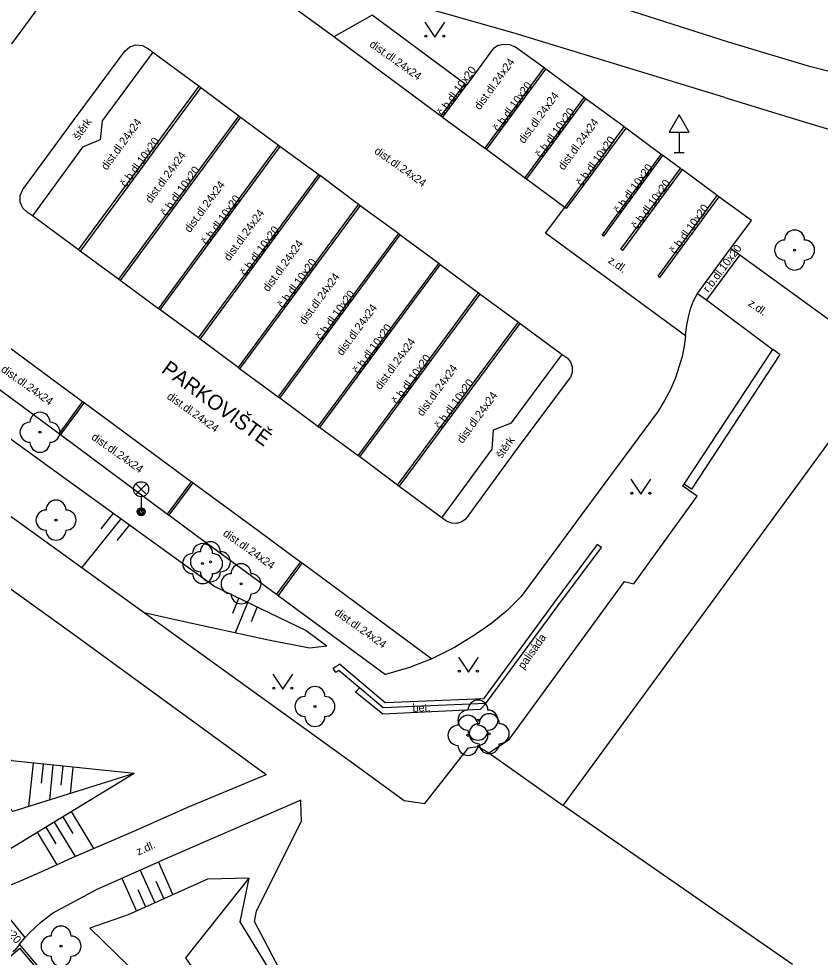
# Model space of a CAD drawing. Extents: x -600391 to -599491, y -1160176 to -1159402.
# Drawn here: x -599876.18 to -599836.16, y -1159894.16 to -1159847.28 of the extents above; entities that cross this region are included whole.
import ezdxf

# ---------------------------------------------------------------- set-up
doc = ezdxf.new("R2010")
doc.units = 0
for name, color, linetype in [('Level 10', 7, 'Continuous'), ('Level 11', 7, 'Continuous'), ('Level 14', 7, 'Continuous'), ('Level 15', 7, 'Continuous'), ('Level 22', 7, 'Continuous'), ('Level 24', 7, 'Continuous'), ('Level 33', 7, 'Continuous'), ('Level 34', 7, 'Continuous'), ('Level 36', 7, 'Continuous'), ('Level 40', 7, 'Continuous'), ('Level 41', 7, 'Continuous'), ('Level 42', 7, 'Continuous'), ('Level 5', 7, 'Continuous'), ('Level 7', 7, 'Continuous')]:
    doc.layers.add(name, color=color, linetype=linetype)

msp = doc.modelspace()

# ---------------------------------------------------------------- linework, layer by layer
at = {"layer": 'Level 10'}
for points in [[(-599852.48, -1159848.74), (-599853.83, -1159850.59), (-599853.91, -1159850.53), (-599858.54, -1159847.1), (-599860.44, -1159848.18), (-599863.63, -1159845.84)], [(-599870.89, -1159848.89), (-599870.64, -1159848.67), (-599870.33, -1159848.57), (-599870, -1159848.61), (-599869.71, -1159848.77)], [(-599852.48, -1159848.74), (-599852.24, -1159848.6), (-599851.96, -1159848.54), (-599851.68, -1159848.56), (-599851.42, -1159848.66)], [(-599839.6, -1159857.36), (-599841.22, -1159856.17), (-599841.26, -1159856.14), (-599841.3, -1159856.11), (-599843.06, -1159854.81), (-599843.1, -1159854.78), (-599843.14, -1159854.75), (-599844.02, -1159854.11), (-599844.06, -1159854.08), (-599844.1, -1159854.05), (-599845.87, -1159852.74), (-599845.92, -1159852.7), (-599845.95, -1159852.68), (-599847.86, -1159851.27), (-599847.94, -1159851.21), (-599849.86, -1159849.79), (-599849.9, -1159849.76), (-599849.94, -1159849.73), (-599851.42, -1159848.66)], [(-599875.98, -1159855.81), (-599873.45, -1159852.36), (-599870.89, -1159848.89)], [(-599869.71, -1159848.77), (-599869.49, -1159848.95), (-599872.01, -1159852.37), (-599872.11, -1159853.32), (-599873, -1159853.69), (-599875.5, -1159857.12), (-599875.74, -1159856.95)], [(-599875.74, -1159856.95), (-599875.98, -1159856.73), (-599876.11, -1159856.43), (-599876.11, -1159856.11), (-599875.98, -1159855.81)], [(-599840.63, -1159858.74), (-599839.6, -1159857.36)], [(-599842.28, -1159861), (-599840.63, -1159858.74)], [(-599863.83, -1159885.04), (-599873.65, -1159877.88), (-599886.51, -1159868.65), (-599888.89, -1159866.98), (-599889.76, -1159866.34), (-599893.4, -1159863.75), (-599898.34, -1159860.22)], [(-599842.74, -1159862.18), (-599842.64, -1159861.77), (-599842.49, -1159861.37), (-599842.28, -1159861)], [(-599842.88, -1159863.12), (-599842.85, -1159862.8), (-599842.8, -1159862.49), (-599842.74, -1159862.18)], [(-599842.88, -1159863.12), (-599842.95, -1159863.63), (-599843.05, -1159864.14), (-599843.2, -1159864.63)], [(-599879.61, -1159864), (-599878.89, -1159864.51), (-599874.17, -1159867.99), (-599874.13, -1159868.02), (-599874.09, -1159868.05), (-599868.75, -1159872.02), (-599868.67, -1159872.08), (-599867.31, -1159873.09), (-599863.31, -1159876.02), (-599863.27, -1159876.05), (-599863.23, -1159876.08), (-599857.86, -1159880.03)], [(-599854.82, -1159872.37), (-599855.05, -1159872.2), (-599852.54, -1159868.77), (-599852.48, -1159867.81), (-599851.57, -1159867.46), (-599849.05, -1159864.04), (-599848.8, -1159864.22)], [(-599848.8, -1159864.22), (-599848.63, -1159864.42), (-599848.54, -1159864.67), (-599848.54, -1159864.94), (-599848.63, -1159865.19)], [(-599843.2, -1159864.63), (-599843.39, -1159865.22), (-599843.64, -1159865.79), (-599843.93, -1159866.34), (-599844.26, -1159866.87)], [(-599853.84, -1159872.25), (-599851.27, -1159868.75), (-599848.63, -1159865.19)], [(-599844.26, -1159866.87), (-599847.58, -1159871.38), (-599851.09, -1159876.14)], [(-599878.9, -1159870.46), (-599871.28, -1159875.96), (-599869.92, -1159876.94)], [(-599853.84, -1159872.25), (-599854.05, -1159872.41), (-599854.31, -1159872.49), (-599854.57, -1159872.48), (-599854.82, -1159872.37)], [(-599851.09, -1159876.14), (-599851.79, -1159876.83), (-599852.56, -1159877.47), (-599853.37, -1159878.03)], [(-599869.92, -1159876.94), (-599868.82, -1159877.74), (-599859.4, -1159884.53)], [(-599853.37, -1159878.03), (-599854.42, -1159878.68), (-599855.52, -1159879.24), (-599855.55, -1159879.25), (-599856.67, -1159879.69), (-599857.86, -1159880.03)], [(-599855.9, -1159886.48), (-599853.72, -1159883.69)], [(-599853.72, -1159883.69), (-599853.24, -1159883.63)], [(-599853.24, -1159883.63), (-599852.71, -1159883.95)], [(-599859.4, -1159884.53), (-599858.16, -1159885.42)], [(-599858.16, -1159885.42), (-599856.93, -1159886.32)], [(-599862.08, -1159886.95), (-599862.09, -1159886.31)], [(-599856.93, -1159886.32), (-599855.9, -1159886.48)], [(-599836.61, -1159915.08), (-599839.6, -1159912.99), (-599841.05, -1159911.98), (-599862.76, -1159895.53), (-599863.18, -1159894.72), (-599864.41, -1159892.37), (-599864.31, -1159891.86), (-599862.07, -1159887.34), (-599862.08, -1159886.95)]]:
    msp.add_lwpolyline(points, dxfattribs=at)
at = {"layer": 'Level 11'}
for points in [[(-599871.7, -1159841.93), (-599876.54, -1159848.52), (-599876.56, -1159848.5)], [(-599860.51, -1159842.23), (-599850.29, -1159845.36), (-599840.76, -1159848.43), (-599836.76, -1159849.62), (-599832.08, -1159850.8)], [(-599840.92, -1159851.21), (-599851.44, -1159847.99), (-599858.02, -1159846.11), (-599862.97, -1159844.65)], [(-599842.88, -1159863.12), (-599849.88, -1159857.98), (-599848.92, -1159856.7), (-599850.83, -1159855.29), (-599850.87, -1159855.26), (-599850.91, -1159855.23), (-599850.87, -1159855.26), (-599852.83, -1159853.81), (-599852.87, -1159853.78), (-599852.91, -1159853.75), (-599855.02, -1159852.2), (-599855.04, -1159852.18), (-599855.1, -1159852.14), (-599860.44, -1159848.18)], [(-599869.49, -1159848.95), (-599867.17, -1159850.65), (-599867.13, -1159850.68), (-599867.09, -1159850.71), (-599865.19, -1159852.13), (-599865.15, -1159852.16), (-599865.11, -1159852.19), (-599863.21, -1159853.59), (-599863.17, -1159853.62), (-599863.13, -1159853.65), (-599861.19, -1159855.05), (-599861.15, -1159855.08), (-599861.11, -1159855.11), (-599859.21, -1159856.54), (-599859.17, -1159856.57), (-599859.13, -1159856.6), (-599857.21, -1159858.01), (-599857.17, -1159858.04), (-599857.13, -1159858.07), (-599855.21, -1159859.49), (-599855.17, -1159859.52), (-599855.13, -1159859.55), (-599853.22, -1159860.97), (-599853.18, -1159861), (-599853.14, -1159861.03), (-599851.23, -1159862.43), (-599851.19, -1159862.46), (-599851.15, -1159862.49), (-599849.05, -1159864.04)], [(-599852.91, -1159853.75), (-599849.94, -1159849.73)], [(-599852.83, -1159853.81), (-599849.86, -1159849.79)], [(-599855.1, -1159852.14), (-599853.91, -1159850.53)], [(-599873.19, -1159858.82), (-599867.17, -1159850.65)], [(-599867.09, -1159850.71), (-599873.11, -1159858.88)], [(-599855.02, -1159852.2), (-599853.83, -1159850.59)], [(-599850.91, -1159855.23), (-599847.94, -1159851.21)], [(-599850.83, -1159855.29), (-599847.86, -1159851.27)], [(-599840.92, -1159851.21), (-599837.73, -1159852.19)], [(-599865.19, -1159852.13), (-599871.2, -1159860.29)], [(-599865.11, -1159852.19), (-599871.12, -1159860.35)], [(-599837.73, -1159852.19), (-599829.1, -1159854.78)], [(-599848.92, -1159856.7), (-599845.95, -1159852.68)], [(-599845.87, -1159852.74), (-599848.84, -1159856.76), (-599848.92, -1159856.7)], [(-599869.2, -1159861.76), (-599863.21, -1159853.59)], [(-599869.12, -1159861.82), (-599863.13, -1159853.65)], [(-599846.97, -1159858.14), (-599847.05, -1159858.08), (-599844.1, -1159854.05)], [(-599846.97, -1159858.14), (-599844.02, -1159854.11)], [(-599846.03, -1159858.85), (-599846.11, -1159858.79), (-599843.14, -1159854.75)], [(-599867.21, -1159863.22), (-599861.19, -1159855.05)], [(-599867.13, -1159863.28), (-599861.11, -1159855.11)], [(-599843.06, -1159854.81), (-599846.03, -1159858.85)], [(-599844.18, -1159860.2), (-599844.26, -1159860.14), (-599841.3, -1159856.11)], [(-599841.22, -1159856.17), (-599844.18, -1159860.2)], [(-599859.21, -1159856.54), (-599865.23, -1159864.7)], [(-599859.13, -1159856.6), (-599865.15, -1159864.76)], [(-599855.05, -1159872.2), (-599857.19, -1159870.64), (-599857.23, -1159870.61), (-599857.27, -1159870.58), (-599859.15, -1159869.16), (-599859.19, -1159869.13), (-599859.23, -1159869.1), (-599861.17, -1159867.7), (-599861.21, -1159867.67), (-599861.25, -1159867.64), (-599863.15, -1159866.23), (-599863.19, -1159866.2), (-599863.23, -1159866.17), (-599865.15, -1159864.76), (-599865.19, -1159864.73), (-599865.23, -1159864.7), (-599867.13, -1159863.28), (-599867.17, -1159863.25), (-599867.21, -1159863.22), (-599869.12, -1159861.82), (-599869.16, -1159861.79), (-599869.2, -1159861.76), (-599871.12, -1159860.35), (-599871.16, -1159860.32), (-599871.2, -1159860.29), (-599873.11, -1159858.88), (-599873.19, -1159858.82), (-599875.5, -1159857.12)], [(-599863.23, -1159866.17), (-599857.21, -1159858.01)], [(-599863.15, -1159866.23), (-599857.13, -1159858.07)], [(-599840.63, -1159858.74), (-599840.18, -1159859.06), (-599833.38, -1159863.99)], [(-599840.18, -1159859.06), (-599841.84, -1159861.32)], [(-599855.21, -1159859.49), (-599861.25, -1159867.64)], [(-599855.13, -1159859.55), (-599861.17, -1159867.7)], [(-599859.23, -1159869.1), (-599853.22, -1159860.97)], [(-599859.15, -1159869.16), (-599853.14, -1159861.03)], [(-599842.28, -1159861), (-599841.84, -1159861.32), (-599838.53, -1159863.79)], [(-599879.61, -1159864), (-599878.43, -1159862.38), (-599877.09, -1159863.36), (-599872.99, -1159866.39), (-599872.91, -1159866.45), (-599867.55, -1159870.4), (-599867.51, -1159870.43), (-599867.47, -1159870.46), (-599864.54, -1159872.61), (-599862.11, -1159874.4), (-599862.03, -1159874.46), (-599855.55, -1159879.25)], [(-599857.27, -1159870.58), (-599851.23, -1159862.43)], [(-599857.19, -1159870.64), (-599851.15, -1159862.49)], [(-599842.59, -1159870.77), (-599842.95, -1159870.53), (-599838.53, -1159863.79)], [(-599838.18, -1159864.05), (-599838.53, -1159863.79)], [(-599872.99, -1159866.39), (-599874.17, -1159867.99)], [(-599872.91, -1159866.45), (-599874.09, -1159868.05)], [(-599868.75, -1159872.02), (-599867.55, -1159870.4)], [(-599868.67, -1159872.08), (-599867.47, -1159870.46)], [(-599845.93, -1159875.38), (-599845.46, -1159875.5), (-599842.3, -1159871.12), (-599843.03, -1159870.6), (-599842.95, -1159870.53)], [(-599847.09, -1159873.68), (-599847.29, -1159873.53), (-599849.46, -1159876.45), (-599852.98, -1159881.24), (-599857.89, -1159881.45), (-599860.17, -1159879.52)], [(-599862.11, -1159874.4), (-599863.31, -1159876.02)], [(-599862.03, -1159874.46), (-599863.23, -1159876.08)], [(-599851.69, -1159883.28), (-599845.93, -1159875.38)], [(-599860.34, -1159879.93), (-599860.48, -1159879.72), (-599860.17, -1159879.52)], [(-599853.14, -1159881.78), (-599858, -1159882.01), (-599859.37, -1159880.92), (-599859.17, -1159880.69)], [(-599852.85, -1159881.48), (-599853.14, -1159881.78)], [(-599852.71, -1159883.95), (-599851.69, -1159883.28)], [(-599852.71, -1159883.95), (-599848.99, -1159886.57)], [(-599864.08, -1159885.15), (-599867.75, -1159886.68)], [(-599863.83, -1159885.04), (-599864.08, -1159885.15)], [(-599862.09, -1159886.31), (-599869.16, -1159889.38)], [(-599867.75, -1159886.68), (-599870.34, -1159887.82), (-599873.55, -1159889.2)], [(-599873.55, -1159889.2), (-599874.9, -1159889.83), (-599876.26, -1159890.42), (-599877.65, -1159890.96)], [(-599874.5, -1159891.95), (-599872.27, -1159890.75), (-599869.16, -1159889.38)], [(-599875.86, -1159893.17), (-599877.68, -1159890.96)], [(-599875.65, -1159892.94), (-599875.1, -1159892.42), (-599874.5, -1159891.95)], [(-599876.14, -1159893.5), (-599875.86, -1159893.17), (-599875.65, -1159892.94)], [(-599876.14, -1159893.5), (-599876.34, -1159893.77), (-599876.35, -1159893.78), (-599876.47, -1159893.89)], [(-599855.83, -1159916.4), (-599859.54, -1159912.41), (-599866.85, -1159904.32), (-599872.73, -1159897.56), (-599876.14, -1159893.5)]]:
    msp.add_lwpolyline(points, dxfattribs=at)
at = {"layer": 'Level 14'}
for points in [[(-599870.41, -1159884.98), (-599877.16, -1159889.07), (-599889.74, -1159872.31), (-599899.85, -1159862.93), (-599900.75, -1159861.06), (-599900.46, -1159860.39), (-599899.52, -1159860.31), (-599897.87, -1159861.25), (-599888.89, -1159866.98)], [(-599885.12, -1159862.08), (-599873.76, -1159870.3), (-599866.39, -1159875.64), (-599861.83, -1159877.84), (-599860.8, -1159878.6)], [(-599870.41, -1159884.98), (-599876.52, -1159884.35), (-599889.74, -1159872.31)], [(-599870.41, -1159884.98), (-599876.48, -1159886.87), (-599889.74, -1159872.31)], [(-599869.92, -1159876.94), (-599868.37, -1159877.28), (-599863.79, -1159878.28), (-599861.67, -1159878.7)], [(-599861.67, -1159878.7), (-599860.8, -1159878.6)], [(-599864.68, -1159890.2), (-599866.75, -1159890.26), (-599870.71, -1159892.03), (-599872.63, -1159892.71), (-599868.13, -1159897.08), (-599863.1, -1159901.29), (-599853.24, -1159910.94), (-599838.1, -1159922.82)], [(-599838.1, -1159922.82), (-599852.54, -1159909.61), (-599866.49, -1159896.14), (-599867.83, -1159894.18), (-599864.68, -1159890.2)], [(-599839.6, -1159912.99), (-599846.32, -1159909.13), (-599848.83, -1159907.17), (-599860.1, -1159898.05), (-599863.21, -1159895.51), (-599865.13, -1159892.39), (-599864.68, -1159890.2)]]:
    msp.add_lwpolyline(points, dxfattribs=at)
at = {"layer": 'Level 15'}
for points in [[(-599871.46, -1159871.97), (-599872.09, -1159872.75)], [(-599873.03, -1159874.7), (-599871.06, -1159872.26)], [(-599870.65, -1159872.55), (-599871.28, -1159873.33)], [(-599865.49, -1159876.96), (-599865.19, -1159876.22)], [(-599865.35, -1159877.94), (-599864.74, -1159876.44)], [(-599864.28, -1159876.65), (-599864.58, -1159877.4)], [(-599875.67, -1159886.62), (-599875.45, -1159884.46)], [(-599875.05, -1159885.46), (-599874.95, -1159884.51)], [(-599874.63, -1159886.3), (-599874.46, -1159884.56)], [(-599874.06, -1159885.56), (-599873.96, -1159884.61)], [(-599873.6, -1159885.97), (-599873.46, -1159884.67)], [(-599873.46, -1159887.97), (-599873.97, -1159887.14)], [(-599872.43, -1159888.72), (-599873.54, -1159886.88)], [(-599873.35, -1159889.12), (-599874.4, -1159887.4)], [(-599874.27, -1159889.54), (-599875.25, -1159887.91)], [(-599874.32, -1159888.49), (-599874.82, -1159887.65)], [(-599869.21, -1159889.4), (-599868.48, -1159891.03)], [(-599870.12, -1159889.8), (-599869.39, -1159891.44)], [(-599871.04, -1159890.21), (-599870.3, -1159891.85)], [(-599869.33, -1159890.36), (-599868.93, -1159891.24)], [(-599870.24, -1159890.77), (-599869.85, -1159891.64)]]:
    msp.add_lwpolyline(points, dxfattribs=at)
at = {"layer": 'Level 22'}
for centre in [(-599837.44, -1159858.83), (-599875.12, -1159867.93), (-599874.32, -1159872.32), (-599867, -1159874.49), (-599866.61, -1159874.4), (-599865.08, -1159875.5), (-599861.39, -1159881.63), (-599853.25, -1159882.31), (-599853.75, -1159883.07), (-599852.69, -1159882.99), (-599874.07, -1159893.6)]:
    msp.add_circle(centre, 0.05, dxfattribs=at)
for centre, start, end in [((-599837.44, -1159858.33), 0, 180), ((-599837.94, -1159858.83), 90, 270), ((-599836.94, -1159858.83), 270, 90), ((-599837.44, -1159859.33), 180, 0), ((-599875.12, -1159867.43), 0, 180), ((-599875.62, -1159867.93), 90, 270), ((-599874.62, -1159867.93), 270, 90), ((-599875.12, -1159868.43), 180, 0), ((-599874.32, -1159871.82), 0, 180), ((-599874.82, -1159872.32), 90, 270), ((-599873.82, -1159872.32), 270, 90), ((-599874.32, -1159872.82), 180, 0), ((-599867, -1159873.99), 0, 180), ((-599866.61, -1159873.9), 0, 180), ((-599867.5, -1159874.49), 90, 270), ((-599867.11, -1159874.4), 90, 270), ((-599866.5, -1159874.49), 270, 90), ((-599866.11, -1159874.4), 270, 90), ((-599866.61, -1159874.9), 180, 0), ((-599865.08, -1159875), 0, 180), ((-599867, -1159874.99), 180, 0), ((-599865.58, -1159875.5), 90, 270), ((-599864.58, -1159875.5), 270, 90), ((-599865.08, -1159876), 180, 0), ((-599861.39, -1159881.13), 0, 180), ((-599861.89, -1159881.63), 90, 270), ((-599860.89, -1159881.63), 270, 90), ((-599853.25, -1159881.81), 0, 180), ((-599853.75, -1159882.31), 90, 270), ((-599852.75, -1159882.31), 270, 90), ((-599861.39, -1159882.13), 180, 0), ((-599853.75, -1159882.57), 0, 180), ((-599852.69, -1159882.49), 0, 180), ((-599854.25, -1159883.07), 90, 270), ((-599853.25, -1159882.81), 180, 0), ((-599853.19, -1159882.99), 90, 270), ((-599853.25, -1159883.07), 270, 90), ((-599852.19, -1159882.99), 270, 90), ((-599853.75, -1159883.57), 180, 0), ((-599852.69, -1159883.49), 180, 0), ((-599874.07, -1159893.1), 0, 180), ((-599874.57, -1159893.6), 90, 270), ((-599873.57, -1159893.6), 270, 90), ((-599874.07, -1159894.1), 180, 0)]:
    msp.add_arc(centre, 0.5, start, end, dxfattribs=at)
at = {"layer": 'Level 24'}
for points in [[(-599876.58, -1159894.09), (-599876.12, -1159893.71)], [(-599859.61, -1159912.52), (-599866.95, -1159904.41), (-599872.81, -1159897.64), (-599876.12, -1159893.71)]]:
    msp.add_lwpolyline(points, dxfattribs=at)
at = {"layer": 'Level 33'}
for p, q in [((-599870.335, -1159871.04), (-599869.805, -1159870.51)), ((-599870.335, -1159870.51), (-599869.805, -1159871.04)), ((-599870.07, -1159871.15), (-599870.07, -1159871.9))]:
    msp.add_line(p, q, dxfattribs=at)
for centre, radius in [((-599870.07, -1159870.775), 0.375), ((-599870.07, -1159871.9), 0.2), ((-599870.07, -1159871.9), 0.145), ((-599870.07, -1159871.9), 0.0876)]:
    msp.add_circle(centre, radius, dxfattribs=at)
at = {"layer": 'Level 34'}
for p, q in [((-599843.21, -1159852.932), (-599843.21, -1159853.95)), ((-599843.46, -1159853.95), (-599842.96, -1159853.95))]:
    msp.add_line(p, q, dxfattribs=at)
msp.add_lwpolyline([(-599843.71, -1159852.932), (-599842.71, -1159852.932), (-599843.21, -1159852.066)], close=True, dxfattribs=at)
at = {"layer": 'Level 36'}
for points in [[(-599855.9, -1159847.45), (-599855.4, -1159848.2), (-599854.9, -1159847.45)], [(-599845.62, -1159870.28), (-599845.12, -1159871.03), (-599844.62, -1159870.28)], [(-599854.23, -1159879.16), (-599853.73, -1159879.91), (-599853.23, -1159879.16)], [(-599863.49, -1159880.01), (-599862.99, -1159880.76), (-599862.49, -1159880.01)]]:
    msp.add_lwpolyline(points, dxfattribs=at)
for centre in [(-599855.85, -1159848.15), (-599854.951, -1159848.15), (-599845.57, -1159870.98), (-599844.671, -1159870.98), (-599854.18, -1159879.86), (-599853.281, -1159879.86), (-599863.44, -1159880.71), (-599862.541, -1159880.71)]:
    msp.add_circle(centre, 0.05, dxfattribs=at)
at = {"layer": 'Level 5'}
for points in [[(-599848.99, -1159886.57), (-599834.47, -1159866.71)], [(-599837.55, -1159894.51), (-599848.99, -1159886.57)]]:
    msp.add_lwpolyline(points, dxfattribs=at)
at = {"layer": 'Level 7'}
for points in [[(-599838.18, -1159864.05), (-599842.59, -1159870.77)], [(-599852.85, -1159881.48), (-599849.26, -1159876.6), (-599847.09, -1159873.68)], [(-599860.19, -1159879.83), (-599860.34, -1159879.93)], [(-599852.85, -1159881.48), (-599857.98, -1159881.7), (-599859.17, -1159880.69), (-599860.19, -1159879.83)]]:
    msp.add_lwpolyline(points, dxfattribs=at)

# ---------------------------------------------------------------- texts
at = {"layer": 'Level 40'}
for s, rotation, p in [('dist.dl.24x24', 324.6665, (-599858.7, -1159848.63)), ('dist.dl.24x24', 54, (-599853.16, -1159851.86)), ('č.b.dl.10x20', 54, (-599855.01, -1159852.16)), ('č.b.dl.10x20', 54, (-599852.22, -1159852.94)), ('dist.dl.24x24', 54, (-599850.95, -1159853.54)), ('č.b.dl.10x20', 54, (-599850.1, -1159854.25)), ('štěrk', 54.6665, (-599873.19, -1159853.37)), ('dist.dl.24x24', 54, (-599871.79, -1159854.87)), ('dist.dl.24x24', 54, (-599848.97, -1159854.87)), ('č.b.dl.10x20', 54, (-599870.83, -1159855.72)), ('č.b.dl.10x20', 54, (-599848.07, -1159855.66)), ('dist.dl.24x24', 324.6665, (-599858.46, -1159853.96)), ('dist.dl.24x24', 54, (-599869.58, -1159856.52)), ('č.b.dl.10x20', 54, (-599868.82, -1159857.16)), ('č.b.dl.10x20', 54, (-599846.19, -1159857.04)), ('dist.dl.24x24', 54, (-599867.63, -1159857.99)), ('č.b.dl.10x20', 54, (-599845.31, -1159857.82)), ('č.b.dl.10x20', 54, (-599866.78, -1159858.6)), ('č.b.dl.10x20', 54, (-599843.4, -1159859.06)), ('dist.dl.24x24', 54, (-599865.66, -1159859.41)), ('č.b.dl.10x20', 54, (-599864.85, -1159860.15)), ('dist.dl.24x24', 54, (-599863.72, -1159860.94)), ('r.b.dl.10x20', 52.8676, (-599841.74, -1159860.97)), ('č.b.dl.10x20', 54, (-599862.98, -1159861.77)), ('z.dl.', 324.6665, (-599846.79, -1159859.43)), ('dist.dl.24x24', 54, (-599861.9, -1159862.59)), ('č.b.dl.10x20', 54, (-599861.07, -1159863.36)), ('z.dl.', 324.6665, (-599839.79, -1159861.57)), ('dist.dl.24x24', 54, (-599860.03, -1159864.14)), ('č.b.dl.10x20', 54, (-599859.22, -1159865.04)), ('dist.dl.24x24', 54, (-599858.12, -1159865.84)), ('č.b.dl.10x20', 54, (-599857.27, -1159866.56)), ('dist.dl.24x24', 324.6665, (-599877.1, -1159864.87)), ('dist.dl.24x24', 54, (-599856.02, -1159867.16)), ('č.b.dl.10x20', 54, (-599855.13, -1159867.79)), ('dist.dl.24x24', 324.6665, (-599868.82, -1159866.22)), ('dist.dl.24x24', 54, (-599854.02, -1159868.52)), ('dist.dl.24x24', 324.6665, (-599872.59, -1159868.25)), ('štěrk', 54.6665, (-599852.07, -1159869.27)), ('dist.dl.24x24', 324.6665, (-599866.02, -1159873.06)), ('dist.dl.24x24', 324.6665, (-599860.45, -1159877.01)), ('bet.', 2.2041, (-599856.51, -1159881.9)), ('z.dl.', 24, (-599870.21, -1159889.08)), ('b.dl.20x20', 310.0154, (-599877.91, -1159891.62))]:
    msp.add_text(s, height=0.4, rotation=rotation, dxfattribs=at).set_placement(p)
at = {"layer": 'Level 41'}
msp.add_text(' PARKOVIŠTĚ', height=0.75, rotation=324, dxfattribs=at).set_placement((-599869.33, -1159864.74))
at = {"layer": 'Level 42'}
msp.add_text('palisáda', height=0.4, rotation=54.6665, dxfattribs=at).set_placement((-599850.97, -1159879.8))

doc.saveas('drawing.dxf')
